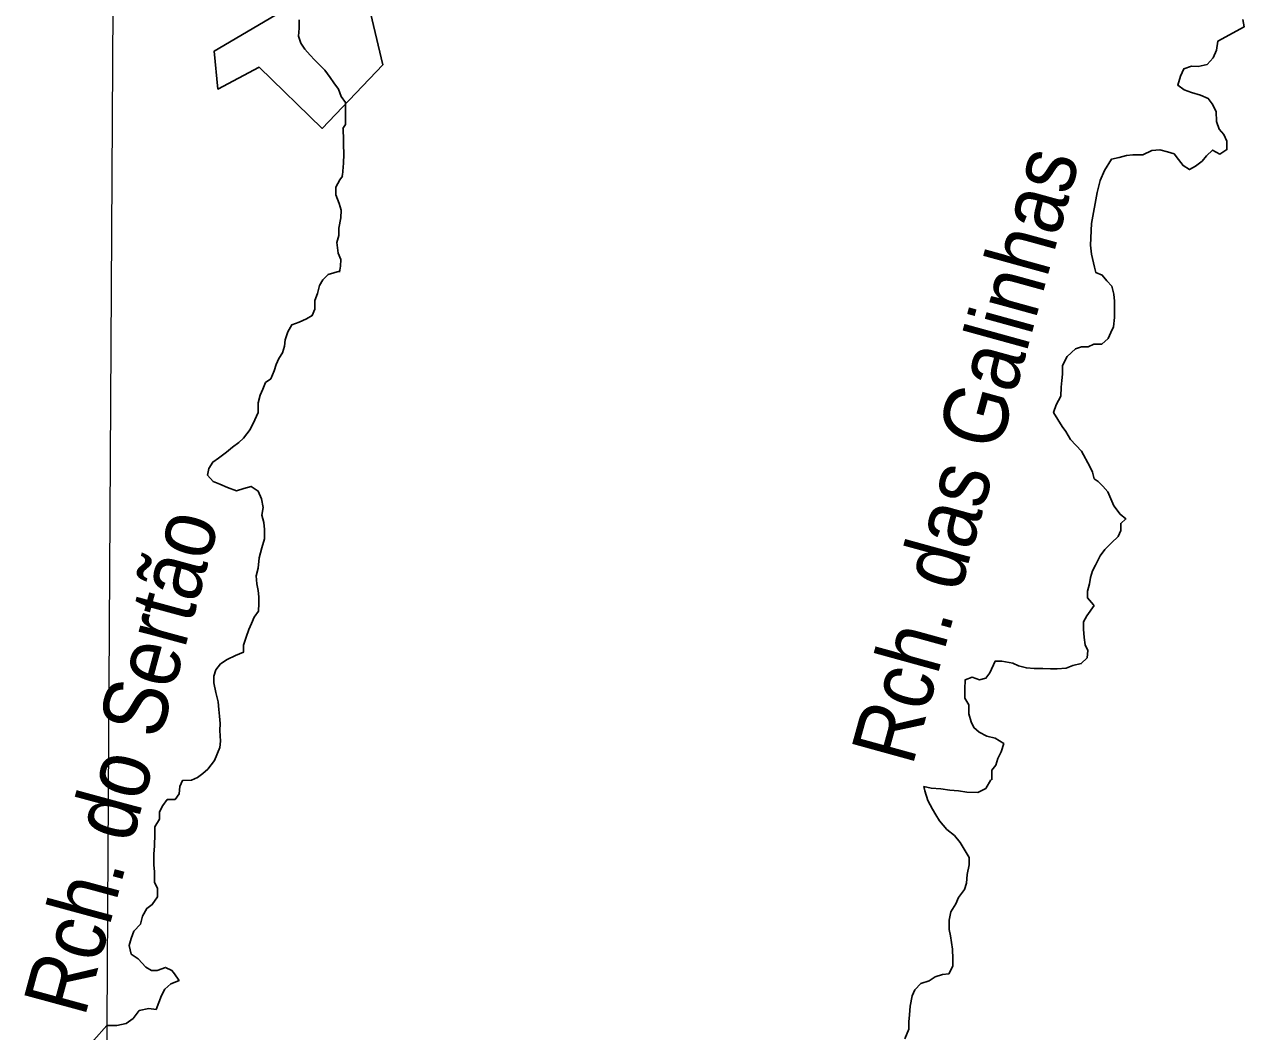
# Model space of a CAD drawing. Extents: x 553962 to 842807, y 8883888 to 9032388.
# Drawn here: x 718854 to 728366, y 8938163 to 8946015 of the extents above; entities that cross this region are included whole.
import ezdxf
from ezdxf.enums import TextEntityAlignment as Align

# ---------------------------------------------------------------- set-up
doc = ezdxf.new("R2010")
doc.units = 0
doc.header["$LTSCALE"] = 150
for name, color, linetype, lineweight in [('1', 7, 'Continuous', 13), ('21', 7, 'Continuous', 25), ('24', 7, 'Continuous', 25)]:
    doc.layers.add(name, color=color, linetype=linetype, lineweight=lineweight)
doc.layers.add('49', color=7, linetype='Continuous')

msp = doc.modelspace()

# ---------------------------------------------------------------- linework, layer by layer
at = {"layer": '1'}
msp.add_lwpolyline([(719978.9, 9023574.5), (719561.6, 8949232.2), (719215.6, 8890710.6)], dxfattribs=at)
at = {"layer": '21'}
msp.add_lwpolyline([(720787.1, 8946496.4), (720850.6, 8946110.2), (720334.5, 8945806.5), (720363, 8945511.1), (720684.9, 8945680.2), (721175.9, 8945203.6), (721647.6, 8945700.8), (721491.5, 8946358.8)], close=True, dxfattribs=at)
at = {"layer": '24'}
for points in [[(720996.2, 8946050.6), (720995.8, 8945984.4), (720990.3, 8945923.3), (721010.2, 8945867.2), (721040.4, 8945821.2), (721080.8, 8945775.1), (721116.2, 8945739.2), (721156.6, 8945698.2), (721197, 8945657.3), (721237.2, 8945601), (721267.5, 8945560.1)], [(728361.7, 8945996.1), (728157.5, 8945885.3), (728146.8, 8945814.1), (728121, 8945753.1), (728074.9, 8945702.5), (728003.6, 8945687.6), (727952.7, 8945687.9), (727891.5, 8945667.9), (727865.7, 8945612.1), (727844.9, 8945540.9), (727895.5, 8945505), (727951.3, 8945484.2), (728022.4, 8945463.4), (728083.2, 8945437.6), (728113.5, 8945396.7), (728143.5, 8945335.4), (728148.1, 8945259), (728168, 8945197.7), (728203.3, 8945156.8), (728228.4, 8945105.7), (728228, 8945039.5), (728171.8, 8945004.2), (728116, 8945035.1), (728069.9, 8944989.6), (728034.1, 8944949), (727982.9, 8944908.6), (727937, 8944883.4), (727886.3, 8944914.3), (727851, 8944960.3), (727815.8, 8945006.4), (727765, 8945022), (727704.1, 8945037.6), (727643, 8945032.9), (727571.6, 8944997.7), (727495.3, 8944998.2), (727444.4, 8944993.4), (727388.3, 8944978.4), (727327.2, 8944963.6), (727273, 8944875.7), (727239.5, 8944797.4), (727239.5, 8944797.4), (727217.1, 8944704.3), (727172.4, 8944462.1)], [(728351.9, 8946052.1), (728361.7, 8945996.1), (728366, 8945992.5)], [(721267.5, 8945560.1), (721302.7, 8945508.9), (721322.7, 8945452.8), (721358, 8945406.8), (721357.6, 8945345.6), (721357.2, 8945289.6), (721356.8, 8945233.6), (721336.6, 8945202.4)], [(721333.1, 8944831.8), (721314, 8944802.2), (721283.1, 8944746.3), (721282.7, 8944685.2), (721307.7, 8944618.9), (721322.6, 8944567.9), (721322.1, 8944506.8), (721306.3, 8944425.4), (721305.9, 8944369.4), (721290.3, 8944313.4), (721299.9, 8944231.9), (721319.9, 8944180.8), (721319.5, 8944129.9), (721309.9, 8944083.2)], [(727172.4, 8944462.1), (727164.9, 8944294.4), (727172.4, 8944223.6), (727194.7, 8944123), (727205.5, 8944081.4), (727256.2, 8944060.7), (727291.5, 8944014.6), (727331.9, 8943973.7), (727346.8, 8943912.4), (727351.5, 8943856.4), (727351.1, 8943800.4), (727350.6, 8943729.1), (727345, 8943657.8), (727324.3, 8943612.1), (727303.7, 8943566.4), (727252.5, 8943520.9), (727191.5, 8943521.3), (727145.6, 8943501.2), (727094.7, 8943501.5), (727048.8, 8943486.5), (726982.3, 8943425.8), (726946.2, 8943354.7), (726945.7, 8943288.5), (726940.3, 8943237.7), (726934.9, 8943186.8), (726934.4, 8943115.5), (726898.3, 8943049.5), (726877.6, 8942988.5), (726942.9, 8942881.2), (726973.2, 8942840.2), (727008.3, 8942778.9), (727094.2, 8942686.7), (727159.5, 8942569.2), (727179.5, 8942523.2), (727194.4, 8942472.2)], [(721311.4, 8944090.8), (721222.4, 8944064.3), (721181.5, 8944023.8), (721155.7, 8943978.2), (721140.1, 8943917.2), (721119.3, 8943861.3), (721118.9, 8943795.1), (721098.2, 8943744.3), (721052.2, 8943719.1), (720996.1, 8943694), (720940, 8943673.9), (720909.1, 8943618.1), (720888.3, 8943557.1), (720882.9, 8943506.2), (720867.3, 8943455.4), (720836.5, 8943409.8), (720815.8, 8943364.1), (720800.2, 8943313.2), (720774.3, 8943252.3), (720733.5, 8943222), (720712.8, 8943171.2), (720692.1, 8943125.5), (720676.4, 8943064.5), (720675.9, 8942988.1), (720650.1, 8942932.2), (720613.9, 8942856.1), (720562.6, 8942790.2), (720526.8, 8942754.7), (720475.7, 8942719.4), (720429.6, 8942678.9), (720368.3, 8942633.5), (720322.3, 8942603.2), (720291.4, 8942552.5), (720280.9, 8942501.6), (720326.3, 8942450.4), (720377, 8942429.8), (720437.9, 8942403.9), (720508.9, 8942378), (720565, 8942398), (720621, 8942413), (720676.7, 8942377), (720701.7, 8942315.7), (720716.5, 8942249.4), (720706, 8942188.4), (720720.8, 8942132.3), (720725.5, 8942076.2), (720725, 8942004.9), (720704.2, 8941933.8), (720683.3, 8941857.5), (720677.7, 8941776.1), (720662, 8941715.1), (720666.7, 8941653.9), (720676.5, 8941602.9), (720681.2, 8941552), (720680.8, 8941501.1), (720680.4, 8941440), (720644.5, 8941394.3), (720623.8, 8941343.6), (720603.2, 8941297.8), (720582.4, 8941236.9), (720561.6, 8941175.9), (720561.2, 8941119.9), (720500, 8941094.8), (720433.7, 8941064.6), (720382.6, 8941029.3), (720346.7, 8940983.7), (720331.1, 8940932.9), (720330.7, 8940881.9), (720345.5, 8940805.5), (720365.3, 8940734), (720370, 8940672.9), (720374.7, 8940621.9), (720379.4, 8940565.9), (720379, 8940509.9), (720383.5, 8940428.4), (720378.1, 8940377.5), (720336.7, 8940275.9), (720285.4, 8940210), (720244.5, 8940174.6), (720203.6, 8940144.3), (720157.6, 8940124.2), (720086.4, 8940119.6), (720065.7, 8940073.9), (720060.3, 8940017.9), (720029.4, 8939972.2), (719968.4, 8939972.6), (719932.5, 8939927), (719906.7, 8939876.2), (719906.3, 8939820.2), (719870.3, 8939759.3), (719869.9, 8939703.3), (719869.3, 8939611.7), (719863.7, 8939545.5), (719863.2, 8939464), (719867.9, 8939408), (719867.3, 8939326.5), (719892.4, 8939280.5), (719892, 8939214.3), (719850.8, 8939153.5), (719810, 8939123.2), (719773.9, 8939062.3)], [(727194.4, 8942472.2), (727224.8, 8942451.7), (727260.1, 8942415.8), (727300.5, 8942369.7), (727345.5, 8942262.5), (727395.9, 8942196), (727441.4, 8942160.1), (727443.2, 8942160.1)], [(727441.4, 8942160.1), (727400.5, 8942124.7), (727400.1, 8942068.7), (727379.5, 8942023), (727328.2, 8941972.3), (727277, 8941921.7), (727241.1, 8941871), (727205, 8941800), (727179.2, 8941754.3), (727163.6, 8941703.5), (727158.2, 8941652.6), (727142.6, 8941596.7), (727142.2, 8941545.7), (727187.6, 8941489.4), (727193.7, 8941485.1)], [(727194.1, 8941484.8), (727136.1, 8941403.2), (727110.4, 8941357.5), (727110, 8941301.5), (727114.6, 8941235.3), (727124.4, 8941179.2), (727144.4, 8941133.2), (727139, 8941077.2), (727092.9, 8941031.7), (727026.7, 8941016.8), (726975.7, 8940996.8), (726904.4, 8940992.1), (726853.6, 8940992.4), (726792.5, 8940992.8), (726726.4, 8940993.2), (726665.4, 8940998.7), (726604.5, 8941014.3), (726558.9, 8941035), (726472.5, 8941050.8), (726421.7, 8941051.1), (726380.3, 8940959.7), (726349.5, 8940919.1), (726298.6, 8940904.2), (726242.8, 8940924.9), (726186.7, 8940904.8), (726186.2, 8940833.6), (726185.7, 8940762.3), (726215.9, 8940711.2), (726215.4, 8940639.9), (726235.3, 8940578.6), (726255.3, 8940532.7), (726295.8, 8940496.8), (726356.6, 8940465.9), (726422.6, 8940450.2), (726488.4, 8940409), (726467.6, 8940343), (726441.8, 8940292.2), (726426.2, 8940241.4), (726395.4, 8940200.8), (726394.9, 8940125.5)], [(725866.7, 8940074.6), (725866.7, 8940073.8), (725872.8, 8940040.7), (725897.7, 8939964.2), (725932.8, 8939897.8), (725957.9, 8939851.8), (725988.1, 8939805.8), (726043.6, 8939739.2), (726104.3, 8939693), (726149.7, 8939636.7), (726179.9, 8939585.6), (726220.1, 8939519.2), (726219.7, 8939463.2), (726203.9, 8939386.9), (726198.4, 8939320.7), (726182.8, 8939269.9), (726136.6, 8939209.1), (726115.9, 8939158.2), (726074.8, 8939097.4), (726064.2, 8939031.3), (726063.7, 8938960), (726073.5, 8938909), (726088, 8938807.1), (726092.6, 8938730.6), (726092.2, 8938674.6), (726061.2, 8938613.7), (726010.4, 8938608.9), (725954.3, 8938588.9), (725908.3, 8938558.6), (725842, 8938538.7), (725795.9, 8938488)], [(726388.5, 8940126.2), (726348.7, 8940058.5), (726287.4, 8940028.3), (726201, 8940028.9), (726134.9, 8940039.4), (726068.8, 8940044.9), (725997.7, 8940055.6), (725921.5, 8940061.1), (725866.7, 8940073.8), (725866.7, 8940073.8)], [(719773.9, 8939062.3), (719758.2, 8939001.2), (719707, 8938945.6), (719686.3, 8938889.7), (719670.6, 8938833.7), (719685.4, 8938767.4), (719741.1, 8938731.5), (719801.7, 8938664.9), (719844, 8938640.7), (719890.2, 8938638.6), (719890.2, 8938638.6)], [(719890.2, 8938638.6), (719953.8, 8938664.2), (720004.3, 8938640.4), (720024.2, 8938614.6), (720058.9, 8938563), (720061.4, 8938559.7)], [(720060.8, 8938559.8), (720055.8, 8938559.8), (719994.6, 8938534.7), (719948.5, 8938494.2), (719922.7, 8938443.5), (719881.3, 8938336.8), (719825.4, 8938342.2), (719749, 8938327.4), (719702.8, 8938266.6), (719646.6, 8938226.2), (719575.3, 8938211.3), (719495.9, 8938211.8)], [(725795.9, 8938488), (725775.3, 8938442.3), (725759.4, 8938360.9), (725753.9, 8938294.8), (725748.4, 8938238.8), (725748, 8938182.8), (725717, 8938106.6)], [(719495.9, 8938211.8), (719394.7, 8938096.4), (719328.4, 8937863.4), (719342.1, 8937802.6), (719401.1, 8937732.2), (719437, 8937644.3), (719483.8, 8937567.5), (719487.5, 8937545.9), (719449.3, 8937492.5), (719434.6, 8937455.6), (719420.2, 8937279.4), (719367.4, 8937201.3), (719297.2, 8937190.5), (719130.2, 8937185.6)]]:
    msp.add_lwpolyline(points, dxfattribs=at)
msp.add_spline([(721338.8, 8945205.7), (721343, 8945051.6), (721343, 8944957), (721332, 8944830.1)], degree=3, dxfattribs=at)

# ---------------------------------------------------------------- texts
at = {"layer": '49', "width": 0.9}
for s, rotation, p in [('Rch. das Galinhas', 74.592, (726429.3, 8942595.9)), ('Rch. do Sertão', 74.808, (719849.9, 8940205))]:
    msp.add_text(s, height=500, rotation=rotation, dxfattribs=at).set_placement(p, align=Align.CENTER)

doc.saveas('drawing.dxf')
